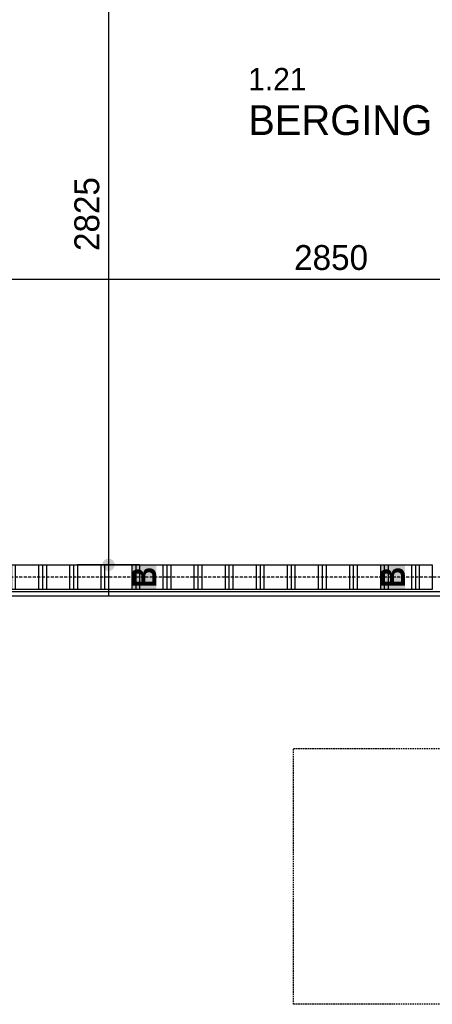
# Model space of a CAD drawing. Header units: millimetres. Extents: x -297000 to 504135, y -166520 to 252050.
# Tile 394 of 416: x 80698 to 82357, y 25105 to 29070. Entities that reach past the tile are written whole.
import ezdxf

# ---------------------------------------------------------------- set-up
doc = ezdxf.new("R2010")
doc.units = ezdxf.units.MM
doc.header["$MEASUREMENT"] = 0
for name, pattern in [('ACAD_ISO10W100', [18, 12, -3, 0, -3]), ('CENTER', [50.8, 31.75, -6.35, 6.35, -6.35]), ('HIDDEN', [0.375, 0.25, -0.125])]:
    doc.linetypes.add(name, pattern=pattern)
doc.layers.get('Defpoints').update_dxf_attribs({"color": 6})
for name, color, linetype in [('010_D0050_D', 1, 'Continuous'), ('010_T0050_T', 4, 'Continuous'), ('040_AXPRI_B', 9, 'CENTER'), ('068_HATCH_H', 8, 'Continuous'), ('210_WALEX_E', 2, 'Continuous'), ('220_WALIN_E', 1, 'Continuous'), ('220_WALIN_G', 1, 'Continuous'), ('420_WAFIN_G', 1, 'Continuous')]:
    doc.layers.add(name, color=color, linetype=linetype)
doc.styles.add('VMX 1 SMALL 100', font='unvr55w.TTF', dxfattribs={"height": 100})
doc.styles.add('VMX 2 MEDIUM 50', font='unvr55w.TTF', dxfattribs={"height": 100})
doc.dimstyles.new('VMX 50', dxfattribs={"dimscale": 50, "dimtxt": 1, "dimasz": 1, "dimexe": 2, "dimexo": 2, "dimgap": 0.7, "dimtad": 1, "dimdec": 0, "dimdsep": 46, "dimtxsty": 'VMX 2 MEDIUM 50', "dimblk1": 'VMX-DIM-ARROW', "dimblk2": 'VMX-DIM-ARROW', "dimsah": 1, "dimcen": 1, "dimdle": 2, "dimse1": 1, "dimse2": 1, "dimclrd": 256, "dimclre": 256, "dimclrt": 256, "dimadec": 0, "dimazin": 0, "dimtm": 1e-09, "dimtfac": 1, "dimtdec": 0, "dimtmove": 2, "dimatfit": 2, "dimldrblk": 'VMX-DIM-ARROW', "dimfxl": 0, "dimtolj": 2, "dimlwd": -1, "dimarcsym": 0})

# ---------------------------------------------------------------- blocks, each defined once
blk = doc.blocks.new('VMX-DIM-ARROW')
h = blk.add_hatch(color=256)
edge = h.paths.add_edge_path()
edge.add_arc((0, 0), 0.5, 0, 360)
for p, q in [((0, 2.5), (0, -2.5)), ((-2.5, 0), (2.5, 0))]:
    blk.add_line(p, q)
blk = doc.blocks.new('*D379')
at = {"layer": '010_D0050_D'}
blk.add_line((81055, 29650.5), (81055, 26925), dxfattribs=at)
at = {"layer": 'Defpoints', "color": 0}
for p in [(80501.9, 29700.5), (80501.9, 26875), (81055, 26875)]:
    blk.add_point(p, dxfattribs=at)
at = {"layer": '010_D0050_D', "xscale": 50, "yscale": 50, "zscale": 50}
for p, rotation in [((81055, 29700.5), 90), ((81055, 26875), 270)]:
    blk.add_blockref('VMX-DIM-ARROW', p, dxfattribs=dict(at, rotation=rotation))
at = {"layer": '010_D0050_D', "insert": (80968.1, 28287.7), "char_height": 100, "attachment_point": 5, "rotation": 90, "style": 'VMX 2 MEDIUM 50'}
blk.add_mtext('\\A2;2825', dxfattribs=at)
blk = doc.blocks.new('*D383')
at = {"layer": '010_D0050_D'}
blk.add_line((80575, 28025), (83325, 28025), dxfattribs=at)
at = {"layer": 'Defpoints', "color": 0}
for p in [(80525, 28360), (83375, 28275), (83375, 28025)]:
    blk.add_point(p, dxfattribs=at)
at = {"layer": '010_D0050_D', "xscale": 50, "yscale": 50, "zscale": 50, "rotation": 180}
blk.add_blockref('VMX-DIM-ARROW', (80525, 28025), dxfattribs=at)
at = {"layer": '010_D0050_D', "xscale": 50, "yscale": 50, "zscale": 50}
blk.add_blockref('VMX-DIM-ARROW', (83375, 28025), dxfattribs=at)
at = {"layer": '010_D0050_D', "insert": (81950, 28111.9), "char_height": 100, "attachment_point": 5, "style": 'VMX 2 MEDIUM 50'}
blk.add_mtext('\\A2;2850', dxfattribs=at)
blk = doc.blocks.new('GRID01')
at = {"layer": '040_AXPRI_B', "linetype": 'ACAD_ISO10W100'}
blk.add_line((3742, 17400), (-26942, 17400), dxfattribs=at)
blk = doc.blocks.new('1006_X-01.01')
at = {"layer": '068_HATCH_H'}
h = blk.add_hatch(dxfattribs=at)
h.set_pattern_fill('PLAST', color=256, scale=500, angle=270, style=0)
h.set_pattern_definition([(270, (8181, 17350), (-125, -2e-14), []), (270, (8165.37, 17350), (-125, -2e-14), []), (270, (8149.75, 17350), (-125, -2e-14), [])])
h.paths.add_polyline_path([(6962.5, 17350), (6962.5, 17450), (10582, 17450), (10582, 17350)])
at = {"layer": '210_WALEX_E', "color": 8, "linetype": 'HIDDEN', "ltscale": 25}
blk.add_lwpolyline([(11474, 15680), (10024, 15680), (10024, 16710), (11474, 16710)], close=True, dxfattribs=at)
at = {"layer": '220_WALIN_G', "ltscale": 10}
blk.add_lwpolyline([(6962.5, 17350), (6962.5, 17450), (10582, 17450), (10582, 17350)], close=True, dxfattribs=at)
at = {"layer": '420_WAFIN_G'}
blk.add_lwpolyline([(10632, 17324), (6962.5, 17324), (6962.5, 17343), (10632, 17343), (10632, 17324)], dxfattribs=at)
blk.add_blockref('GRID01', (23200, 0))
at = {"layer": '220_WALIN_E', "ltscale": 10, "char_height": 100, "width": 100, "attachment_point": 5, "rotation": 90, "style": 'VMX 1 SMALL 100', "bg_fill": 1, "box_fill_scale": 1, "bg_fill_color": 255, "bg_fill_transparency": 0}
for insert in [(9421.9, 17400), (10421.9, 17400)]:
    blk.add_mtext('{\\fUnivers Condensed|b1|i0|c0|p34;B}', dxfattribs=dict(at, insert=insert))

msp = doc.modelspace()

# ---------------------------------------------------------------- block references
msp.add_blockref('1006_X-01.01', (71775, 9425))

# ---------------------------------------------------------------- texts
at = {"layer": '010_T0050_T', "insert": (81616.7, 28876.2), "char_height": 120, "attachment_point": 1, "style": 'VMX 2 MEDIUM 50'}
msp.add_mtext('{\\H0.75x;1.21\\P}BERGING', dxfattribs=at)

# ---------------------------------------------------------------- dimensions: what is measured, and where the dimension line sits
at = {"layer": '010_D0050_D'}
dim = msp.add_linear_dim(base=(81055, 26875), p1=(80501.9467, 29700.4817), p2=(80501.9467, 26875), angle=90, dimstyle='VMX 50', dxfattribs=at)
dim.commit()
dim.dimension.update_dxf_attribs({"geometry": '*D379', "text_midpoint": (80968.1219, 28287.7409)})
dim = msp.add_linear_dim(base=(83375, 28025), p1=(80525, 28360), p2=(83375, 28275), dimstyle='VMX 50', dxfattribs=at)
dim.commit()
dim.dimension.update_dxf_attribs({"geometry": '*D383', "text_midpoint": (81950, 28111.9)})

doc.saveas('drawing.dxf')
